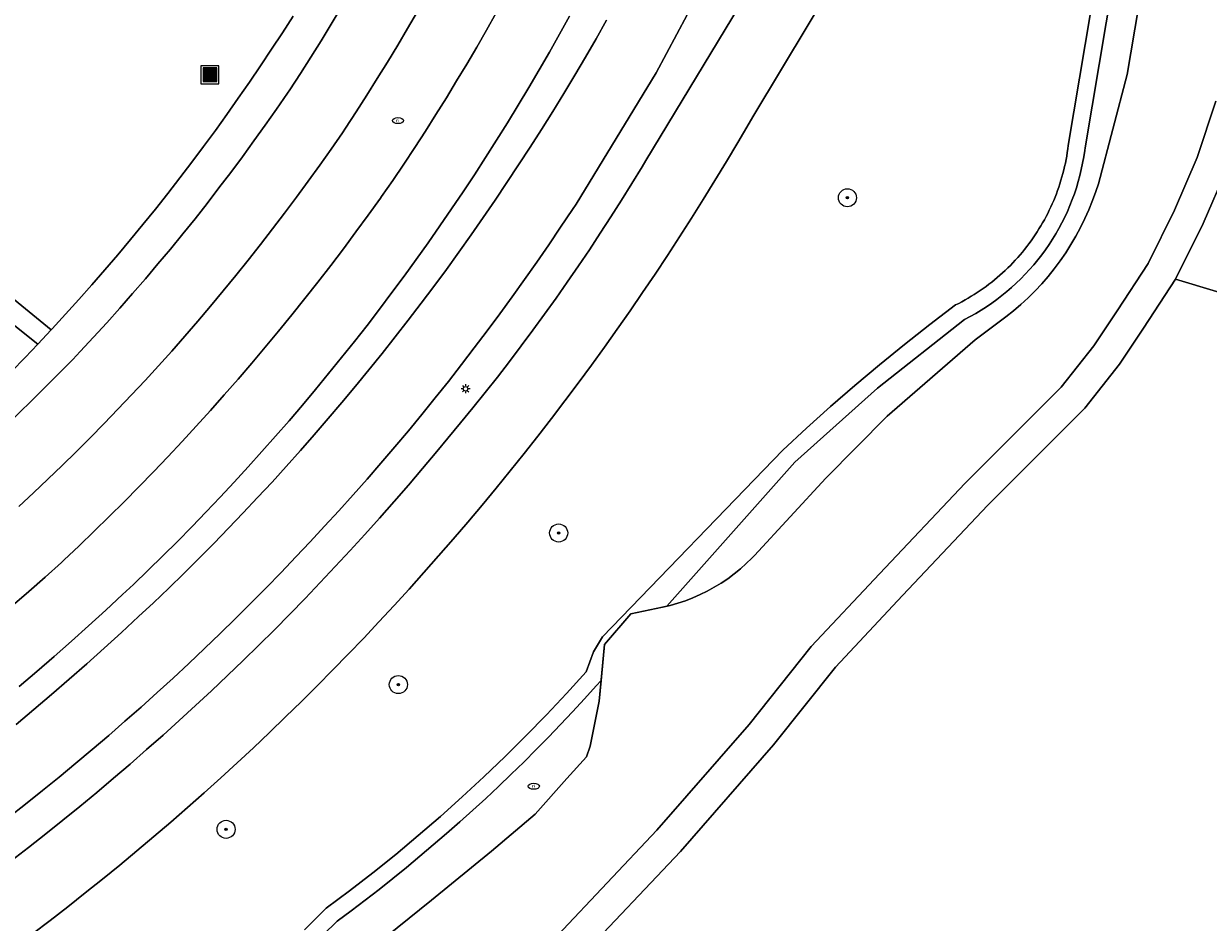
# Model space of a CAD drawing. Header units: metres. Extents: x 152610 to 160096, y 456114 to 462495.
# Tile 337 of 656: x 157749 to 157801, y 459793 to 459833. Entities that reach past the tile are written whole.
import ezdxf
from ezdxf.enums import TextEntityAlignment as Align

# ---------------------------------------------------------------- set-up
doc = ezdxf.new("R2010")
doc.units = ezdxf.units.M
doc.header["$LTSCALE"] = 0.5
doc.layers.get('0').update_dxf_attribs({"linetype": 'CONTINUOUS'})
for name, color, linetype, lineweight in [('B-PV-GK-BESCHOEIING-G', 251, 'GK-BESCHOEIING-SO', 18), ('B-PV-GR-BOOM-S', 251, 'CONTINUOUS', 25), ('B-PV-GR-GRAS-GV', 251, 'CONTINUOUS', 13), ('B-PV-IE-MEUBILAIR-S', 251, 'CONTINUOUS', 25), ('B-PV-IE-MEUBILAIR_WEGMEUBILAIR_AFVALBAK-S', 251, 'CONTINUOUS', 25), ('B-PV-OG-TERREIN_BEGROEID-GV', 251, 'CONTINUOUS', 18), ('B-PV-OG-TERREIN_OEVER-GV', 251, 'CONTINUOUS', 18), ('B-PV-OG-WATER_SLOOT-GV', 251, 'CONTINUOUS', 18), ('B-PV-VH-GESLOTENVERHARDING_ASFALT-GV', 251, 'CONTINUOUS', 18), ('B-PV-VH-OPENVERHARDING_BETONSTRAATSTEEN-GV', 251, 'CONTINUOUS', 18), ('B-PV-VH-OPENVERHARDING_TEGEL-GV', 251, 'CONTINUOUS', 18)]:
    doc.layers.add(name, color=color, linetype=linetype, lineweight=lineweight)
doc.styles.add('NLCS-ISO', font='NLCS-ISO.ttf')
doc.linetypes.add('GK-BESCHOEIING-SO', pattern='A,18,-3,[1,NLCS.SHX,S=0.6,R=0,X=0,Y=0],-3', length=24)

# ---------------------------------------------------------------- blocks, each defined once
blk = doc.blocks.new('SIE-WEG_AFVALBAK-SO')
h = blk.add_hatch(color=256)
h.dxf.hatch_style = 1
h.paths.add_polyline_path([(-1.5, -1.5), (1.5, -1.5), (1.5, 1.5), (-1.5, 1.5)])
for points in [[(-2, -2), (2, -2), (2, 2), (-2, 2)], [(-1.5, -1.5), (1.5, -1.5), (1.5, 1.5), (-1.5, 1.5)]]:
    blk.add_lwpolyline(points, close=True)
blk = doc.blocks.new('SIE-MEUBILAIR_PAAL_LICHTMAST-SO')
for points in [[(-0.62, 0), (-1, 0)], [(-0.71, 0.71), (-0.44, 0.44)], [(0, 1), (0, 0.62)], [(0.44, 0.44), (0.71, 0.71)], [(1, 0), (0.62, 0)], [(-0.71, -0.71), (-0.44, -0.44)], [(0, -0.62), (0, -1)], [(0.44, -0.44), (0.71, -0.71)]]:
    blk.add_lwpolyline(points)
blk.add_circle((0, 0), 0.5)
blk = doc.blocks.new('SIE-MEUBILAIR_PUT_RIOOLPUT-SO')
blk.add_ellipse((0, 0), major_axis=(1.25, 0), ratio=0.54)
at = {"style": 'NLCS-ISO'}
blk.add_text('ri', height=0.75, dxfattribs=at).set_placement((-0.04, 0.07), align=Align.MIDDLE_CENTER)
blk = doc.blocks.new('SGR-BOOM_GBKN-SO')
at = {"linetype": 'ByBlock', "lineweight": 18}
h = blk.add_hatch(color=0, dxfattribs=at)
h.dxf.hatch_style = 1
edge = h.paths.add_edge_path()
edge.add_arc((0, 0), 0.25, 0, 360)
at = {"color": 0, "linetype": 'ByBlock', "lineweight": 18}
for radius in [2, 0.25]:
    blk.add_circle((0, 0), radius, dxfattribs=at)
at = {"color": 0, "linetype": 'ByBlock', "lineweight": 18, "style": 'NLCS-ISO'}
blk.add_attdef('SOORT', (2.5, 0), '', height=1.5, dxfattribs=at)

msp = doc.modelspace()

# ---------------------------------------------------------------- linework, layer by layer
at = {"layer": 'B-PV-GK-BESCHOEIING-G', "flags": 128}
msp.add_lwpolyline([(157621.543, 459766.067), (157631.048, 459764.67), (157642.392, 459762.921), (157651.111, 459761.466), (157658.881, 459760.528), (157670.486, 459759.043), (157671.519, 459758.901), (157672.555, 459758.776), (157673.593, 459758.666), (157674.632, 459758.573), (157675.673, 459758.495), (157676.714, 459758.433), (157677.757, 459758.387), (157678.8, 459758.357), (157679.843, 459758.343), (157680.886, 459758.346), (157681.93, 459758.364), (157682.972, 459758.398), (157684.015, 459758.448), (157685.056, 459758.514), (157686.096, 459758.596), (157686.593, 459758.641), (157691.469, 459758.993), (157692.877, 459759.131), (157694.284, 459759.284), (157695.689, 459759.454), (157697.091, 459759.64), (157698.492, 459759.841), (157699.891, 459760.058), (157701.286, 459760.291), (157702.679, 459760.54), (157704.07, 459760.805), (157705.457, 459761.085), (157706.84, 459761.381), (157708.221, 459761.692), (157709.598, 459762.019), (157710.971, 459762.362), (157712.34, 459762.72), (157713.705, 459763.094), (157715.065, 459763.483), (157716.421, 459763.887), (157717.773, 459764.307), (157719.119, 459764.741), (157720.461, 459765.192), (157721.797, 459765.657), (157723.128, 459766.137), (157724.454, 459766.632), (157725.774, 459767.143), (157727.088, 459767.668), (157728.396, 459768.208), (157729.698, 459768.763), (157730.993, 459769.332), (157732.282, 459769.916), (157733.504, 459770.486), (157734.605, 459771.021), (157735.7, 459771.57), (157736.787, 459772.134), (157737.867, 459772.711), (157738.939, 459773.303), (157740.003, 459773.908), (157741.06, 459774.528), (157742.108, 459775.161), (157743.147, 459775.808), (157744.179, 459776.468), (157745.201, 459777.142), (157746.215, 459777.829), (157746.665, 459778.14), (157751.466, 459781.377), (157754.544, 459783.551), (157759.862, 459787.893), (157767.004, 459793.665), (157769.663, 459795.836), (157771.592, 459797.477), (157772.996, 459799.061), (157773.88, 459800.012), (157774.034, 459800.485), (157774.439, 459802.482), (157774.677, 459804.995), (157775.837, 459806.35), (157777.24, 459806.647), (157777.583, 459806.728), (157777.923, 459806.824), (157778.259, 459806.935), (157778.589, 459807.061), (157778.912, 459807.202), (157779.229, 459807.358), (157779.539, 459807.528), (157779.841, 459807.712), (157780.134, 459807.909), (157780.418, 459808.119), (157780.692, 459808.342), (157780.955, 459808.577), (157781.208, 459808.824), (157781.314, 459808.934), (157784.487, 459812.368), (157787.194, 459815.116), (157791.103, 459818.503), (157792.459, 459819.51), (157792.799, 459819.78), (157793.128, 459820.063), (157793.447, 459820.358), (157793.755, 459820.664), (157794.051, 459820.982), (157794.335, 459821.31), (157794.607, 459821.648), (157794.867, 459821.996), (157795.113, 459822.354), (157795.346, 459822.72), (157795.565, 459823.095), (157795.771, 459823.477), (157795.962, 459823.867), (157796.139, 459824.263), (157796.301, 459824.666), (157796.448, 459825.075), (157796.558, 459825.416), (157797.833, 459830.252), (157799.338, 459839.181), (157799.825, 459844.168), (157802.799, 459860.033), (157803.904, 459866.493), (157803.979, 459866.989), (157804.069, 459867.481), (157804.175, 459867.97), (157804.297, 459868.456), (157804.434, 459868.938), (157804.586, 459869.415), (157804.754, 459869.886), (157804.937, 459870.353), (157805.134, 459870.813), (157805.346, 459871.266), (157805.572, 459871.713), (157805.813, 459872.152), (157806.068, 459872.583), (157806.336, 459873.006), (157806.617, 459873.42), (157806.912, 459873.825), (157807.219, 459874.22), (157807.539, 459874.606), (157807.871, 459874.981), (157808.215, 459875.345), (157808.57, 459875.697), (157808.936, 459876.039), (157809.313, 459876.368), (157809.701, 459876.686), (157810.098, 459876.99), (157810.505, 459877.282), (157810.921, 459877.561), (157811.345, 459877.826), (157811.528, 459877.935), (157812.002, 459878.151), (157812.482, 459878.352), (157812.968, 459878.539), (157813.459, 459878.711), (157813.956, 459878.868), (157814.457, 459879.009), (157814.963, 459879.135), (157815.472, 459879.245), (157815.984, 459879.339), (157816.499, 459879.418), (157817.015, 459879.481), (157817.534, 459879.528), (157818.02, 459879.558), (157818.905, 459879.593), (157819.791, 459879.612), (157820.676, 459879.615), (157821.562, 459879.603), (157822.447, 459879.574), (157823.332, 459879.529), (157824.216, 459879.468), (157825.098, 459879.392), (157825.979, 459879.299), (157826.858, 459879.191), (157827.735, 459879.066), (157828.61, 459878.926), (157829.482, 459878.77), (157829.829, 459878.703), (157847.691, 459875.272), (157865.972, 459871.844), (157882.201, 459869.24), (157907.939, 459864.663), (157948.65, 459857.262), (157954.27, 459856.255), (157958.365, 459855.867), (157961.463, 459855.418), (157965.353, 459854.346), (157975.192, 459850.435), (157981.133, 459848.696), (157981.85, 459848.478), (157982.571, 459848.275), (157983.296, 459848.088), (157984.025, 459847.916), (157984.758, 459847.76), (157985.493, 459847.62), (157986.232, 459847.495), (157986.973, 459847.386), (157987.716, 459847.293), (157988.461, 459847.216), (157989.208, 459847.155), (157989.956, 459847.109), (157990.704, 459847.08), (157991.453, 459847.067), (157992.202, 459847.07), (157992.951, 459847.088), (157993.699, 459847.123), (157994.416, 459847.171), (157998.714, 459847.624), (158000, 459847.633), (158009.32, 459846.378), (158022.876, 459843.827), (158034.469, 459841.861), (158044.977, 459839.819), (158047.253, 459839.446), (158053.831, 459839.622), (158055.86, 459839.703), (158056.805, 459839.603), (158057.541, 459839.502), (158058.277, 459839.296), (158059.083, 459838.951), (158060.206, 459838.327), (158060.828, 459837.754), (158066.888, 459832.17), (158069.422, 459829.419), (158073.654, 459823.494), (158074.393, 459822.728), (158079.172, 459818.975), (158081.949, 459816.68), (158083.317, 459816.023), (158088.641, 459814.932), (158095.297, 459813.674), (158095.505, 459813.573), (158095.706, 459813.458), (158095.899, 459813.33), (158096.082, 459813.188), (158096.255, 459813.034), (158096.418, 459812.869), (158096.568, 459812.693), (158096.706, 459812.507), (158096.83, 459812.312), (158096.941, 459812.108), (158097.038, 459811.898), (158097.12, 459811.681), (158097.186, 459811.459), (158097.237, 459811.234), (158097.273, 459811.005), (158097.293, 459810.774), (158097.296, 459810.542), (158097.284, 459810.311), (158097.255, 459810.081), (158097.211, 459809.854), (158097.207, 459809.835)], dxfattribs=at)
at = {"layer": 'B-PV-GR-GRAS-GV', "flags": 128}
for points in [[(157802.251, 459826.075), (157801.202, 459823.656), (157799.98, 459821.187), (157810.874, 459817.903)], [(157956.11, 459787.205), (157890.92, 459799.245), (157842.171, 459808.421), (157810.124, 459814.786), (157809.491, 459815.254), (157809.329, 459815.882), (157810.574, 459817.623), (157810.874, 459817.903), (157799.98, 459821.187), (157798.558, 459819.014), (157797.489, 459817.411), (157795.966, 459815.466), (157791.665, 459811.167), (157787.875, 459807.168), (157784.902, 459803.993), (157782.16, 459800.541), (157778.036, 459795.821), (157773.566, 459791.085)]]:
    msp.add_lwpolyline(points, dxfattribs=at)
at = {"layer": 'B-PV-OG-TERREIN_BEGROEID-GV', "flags": 128}
for points in [[(157801.707, 459865.658), (157795.226, 459827.113), (157795.206, 459826.956), (157795.183, 459826.799), (157795.157, 459826.643), (157795.129, 459826.488), (157795.097, 459826.332), (157795.064, 459826.178), (157795.027, 459826.024), (157794.988, 459825.871), (157794.946, 459825.718), (157794.902, 459825.566), (157794.854, 459825.415), (157794.805, 459825.265), (157794.753, 459825.115), (157794.698, 459824.967), (157794.64, 459824.819), (157794.58, 459824.673), (157794.517, 459824.528), (157794.452, 459824.383), (157794.385, 459824.24), (157794.315, 459824.098), (157794.242, 459823.958), (157794.167, 459823.818), (157794.09, 459823.68), (157794.01, 459823.544), (157793.928, 459823.408), (157793.844, 459823.275), (157793.757, 459823.142), (157793.668, 459823.011), (157793.577, 459822.882), (157793.483, 459822.754), (157793.388, 459822.628), (157793.29, 459822.504), (157793.19, 459822.381), (157793.087, 459822.26), (157792.983, 459822.141), (157792.877, 459822.024), (157792.769, 459821.909), (157792.659, 459821.795), (157792.546, 459821.684), (157792.432, 459821.574), (157792.316, 459821.466), (157792.198, 459821.361), (157792.078, 459821.257), (157791.957, 459821.156), (157791.834, 459821.057), (157791.709, 459820.959), (157791.582, 459820.865), (157791.454, 459820.772), (157791.324, 459820.681), (157791.193, 459820.593), (157791.06, 459820.507), (157790.926, 459820.424), (157790.79, 459820.342), (157790.652, 459820.263), (157790.514, 459820.187), (157790.374, 459820.113), (157790.233, 459820.041), (157789.093, 459819.177), (157787.968, 459818.294), (157786.857, 459817.392), (157785.762, 459816.472), (157784.682, 459815.534), (157783.618, 459814.578), (157782.57, 459813.604), (157774.59, 459805.337), (157774.186, 459804.671), (157773.859, 459803.781), (157772.985, 459802.818), (157772.094, 459801.871), (157771.187, 459800.939), (157770.264, 459800.023), (157769.325, 459799.123), (157768.37, 459798.24), (157767.401, 459797.373), (157766.416, 459796.524), (157765.417, 459795.692), (157764.403, 459794.877), (157763.375, 459794.08), (157762.334, 459793.301), (157761.37, 459792.353)], [(157761.37, 459792.353), (157762.334, 459793.301), (157763.375, 459794.08), (157764.403, 459794.877), (157765.417, 459795.692), (157766.416, 459796.524), (157767.401, 459797.373), (157768.37, 459798.24), (157769.325, 459799.123), (157770.264, 459800.023), (157771.187, 459800.939), (157772.094, 459801.871), (157772.985, 459802.818), (157773.859, 459803.781), (157774.186, 459804.671), (157774.59, 459805.337), (157782.57, 459813.604), (157783.618, 459814.578), (157784.682, 459815.534), (157785.762, 459816.472), (157786.857, 459817.392), (157787.968, 459818.294), (157789.093, 459819.177), (157790.233, 459820.041), (157790.374, 459820.113), (157790.514, 459820.187), (157790.652, 459820.263), (157790.79, 459820.342), (157790.926, 459820.424), (157791.06, 459820.507), (157791.193, 459820.593), (157791.324, 459820.681), (157791.454, 459820.772), (157791.582, 459820.865), (157791.709, 459820.959), (157791.834, 459821.057), (157791.957, 459821.156), (157792.078, 459821.257), (157792.198, 459821.361), (157792.316, 459821.466), (157792.432, 459821.574), (157792.546, 459821.684), (157792.659, 459821.795), (157792.769, 459821.909), (157792.877, 459822.024), (157792.983, 459822.141), (157793.087, 459822.26), (157793.19, 459822.381), (157793.29, 459822.504), (157793.388, 459822.628), (157793.483, 459822.754), (157793.577, 459822.882), (157793.668, 459823.011), (157793.757, 459823.142), (157793.844, 459823.275), (157793.928, 459823.408), (157794.01, 459823.544), (157794.09, 459823.68), (157794.167, 459823.818), (157794.242, 459823.958), (157794.315, 459824.098), (157794.385, 459824.24), (157794.452, 459824.383), (157794.517, 459824.528), (157794.58, 459824.673), (157794.64, 459824.819), (157794.698, 459824.967), (157794.753, 459825.115), (157794.805, 459825.265), (157794.854, 459825.415), (157794.902, 459825.566), (157794.946, 459825.718), (157794.988, 459825.871), (157795.027, 459826.024), (157795.064, 459826.178), (157795.097, 459826.332), (157795.129, 459826.488), (157795.157, 459826.643), (157795.183, 459826.799), (157795.206, 459826.956), (157795.226, 459827.113), (157801.707, 459865.658)], [(157762.239, 459792.151), (157762.795, 459792.701), (157762.824, 459792.73), (157763.447, 459793.194), (157764.066, 459793.663), (157764.68, 459794.14), (157765.289, 459794.622), (157765.892, 459795.111), (157766.491, 459795.606), (157767.085, 459796.108), (157767.673, 459796.615), (157768.256, 459797.128), (157768.834, 459797.647), (157769.407, 459798.173), (157769.974, 459798.704), (157770.535, 459799.241), (157771.091, 459799.783), (157771.642, 459800.332), (157772.186, 459800.885), (157772.725, 459801.445), (157773.258, 459802.01), (157773.786, 459802.581), (157774.307, 459803.157), (157774.526, 459803.403), (157774.677, 459804.995), (157775.837, 459806.35), (157777.24, 459806.647), (157777.437, 459806.693), (157783.109, 459813.081), (157786.777, 459816.349), (157790.628, 459819.4), (157790.877, 459819.53), (157791.122, 459819.668), (157791.363, 459819.812), (157791.6, 459819.963), (157791.832, 459820.121), (157792.06, 459820.285), (157792.283, 459820.456), (157792.501, 459820.633), (157792.714, 459820.816), (157792.922, 459821.005), (157793.124, 459821.2), (157793.321, 459821.401), (157793.511, 459821.607), (157793.696, 459821.819), (157793.875, 459822.035), (157794.047, 459822.257), (157794.214, 459822.484), (157794.373, 459822.715), (157794.526, 459822.95), (157794.672, 459823.19), (157794.812, 459823.434), (157794.944, 459823.682), (157795.069, 459823.933), (157795.187, 459824.188), (157795.298, 459824.447), (157795.401, 459824.708), (157795.497, 459824.972), (157795.585, 459825.239), (157795.666, 459825.508), (157795.738, 459825.779), (157795.804, 459826.052), (157795.861, 459826.327), (157795.91, 459826.604), (157795.952, 459826.882), (157795.968, 459827.006), (157802.448, 459865.539)], [(157802.448, 459865.539), (157795.968, 459827.006), (157795.952, 459826.882), (157795.91, 459826.604), (157795.861, 459826.327), (157795.804, 459826.052), (157795.738, 459825.779), (157795.666, 459825.508), (157795.585, 459825.239), (157795.497, 459824.972), (157795.401, 459824.708), (157795.298, 459824.447), (157795.187, 459824.188), (157795.069, 459823.933), (157794.944, 459823.682), (157794.812, 459823.434), (157794.672, 459823.19), (157794.526, 459822.95), (157794.373, 459822.715), (157794.214, 459822.484), (157794.047, 459822.257), (157793.875, 459822.035), (157793.696, 459821.819), (157793.511, 459821.607), (157793.321, 459821.401), (157793.124, 459821.2), (157792.922, 459821.005), (157792.714, 459820.816), (157792.501, 459820.633), (157792.283, 459820.456), (157792.06, 459820.285), (157791.832, 459820.121), (157791.6, 459819.963), (157791.363, 459819.812), (157791.122, 459819.668), (157790.877, 459819.53), (157790.628, 459819.4), (157786.777, 459816.349), (157783.109, 459813.081), (157777.437, 459806.693), (157777.584, 459806.728), (157777.923, 459806.824), (157778.259, 459806.935), (157778.589, 459807.061), (157778.912, 459807.202), (157779.229, 459807.358), (157779.539, 459807.528), (157779.841, 459807.712), (157780.134, 459807.909), (157780.418, 459808.119), (157780.692, 459808.342), (157780.955, 459808.577), (157781.208, 459808.824), (157781.314, 459808.934), (157784.488, 459812.368), (157787.194, 459815.116), (157791.103, 459818.503), (157792.459, 459819.51), (157792.799, 459819.78), (157793.128, 459820.063), (157793.447, 459820.358), (157793.755, 459820.664), (157794.051, 459820.982), (157794.335, 459821.31), (157794.607, 459821.648), (157794.867, 459821.996), (157795.113, 459822.354), (157795.346, 459822.72), (157795.565, 459823.095), (157795.771, 459823.477), (157795.962, 459823.867), (157796.139, 459824.263), (157796.301, 459824.666), (157796.448, 459825.075), (157796.558, 459825.416), (157797.833, 459830.252), (157799.338, 459839.181)], [(157748.377, 459795.403), (157749.145, 459795.997), (157749.908, 459796.598), (157750.666, 459797.205), (157751.419, 459797.819), (157752.166, 459798.438), (157752.909, 459799.064), (157753.647, 459799.696), (157754.379, 459800.334), (157755.106, 459800.977), (157755.828, 459801.627), (157756.544, 459802.283), (157757.255, 459802.944), (157757.961, 459803.612), (157758.661, 459804.285), (157759.355, 459804.964), (157760.044, 459805.649), (157760.727, 459806.339), (157761.404, 459807.035), (157762.076, 459807.736), (157762.742, 459808.444), (157763.402, 459809.156), (157764.056, 459809.874), (157764.704, 459810.597), (157765.346, 459811.326), (157765.982, 459812.059), (157766.612, 459812.798), (157767.236, 459813.543), (157767.733, 459814.144), (157768.29, 459814.813), (157768.841, 459815.486), (157769.386, 459816.165), (157769.925, 459816.848), (157770.457, 459817.537), (157770.983, 459818.231), (157771.503, 459818.929), (157772.016, 459819.632), (157772.523, 459820.339), (157773.023, 459821.052), (157773.516, 459821.769), (157774.003, 459822.49), (157774.483, 459823.216), (157774.957, 459823.946), (157775.424, 459824.681), (157775.884, 459825.419), (157776.337, 459826.162), (157776.506, 459826.443), (157789.634, 459848.152)], [(157792.318, 459846.815), (157781.245, 459828.381), (157781.08, 459828.095), (157780.583, 459827.245), (157780.079, 459826.398), (157779.568, 459825.556), (157779.051, 459824.718), (157778.526, 459823.884), (157777.995, 459823.054), (157777.457, 459822.229), (157776.913, 459821.408), (157776.362, 459820.592), (157775.804, 459819.78), (157775.24, 459818.973), (157774.669, 459818.17), (157774.091, 459817.372), (157773.507, 459816.578), (157772.917, 459815.79), (157772.321, 459815.006), (157771.717, 459814.227), (157771.108, 459813.453), (157770.492, 459812.684), (157769.871, 459811.92), (157769.243, 459811.161), (157768.609, 459810.408), (157767.968, 459809.659), (157767.322, 459808.916), (157766.67, 459808.178), (157766.011, 459807.445), (157765.347, 459806.717), (157764.677, 459805.995), (157764.001, 459805.279), (157763.319, 459804.568), (157762.632, 459803.863), (157761.939, 459803.163), (157761.24, 459802.468), (157760.535, 459801.78), (157759.825, 459801.097), (157759.11, 459800.42), (157758.389, 459799.749), (157757.662, 459799.084), (157756.931, 459798.425), (157756.193, 459797.771), (157755.451, 459797.124), (157754.703, 459796.483), (157753.95, 459795.847), (157753.192, 459795.218), (157752.429, 459794.595), (157751.661, 459793.979), (157750.888, 459793.368), (157750.11, 459792.764), (157749.327, 459792.166)], [(157780.168, 459836.335), (157776.955, 459830.328), (157773.41, 459824.51), (157773.249, 459824.265), (157772.729, 459823.484), (157772.202, 459822.707), (157771.668, 459821.934), (157771.128, 459821.166), (157770.582, 459820.402), (157770.029, 459819.643), (157769.469, 459818.889), (157768.903, 459818.14), (157768.331, 459817.396), (157767.752, 459816.656), (157767.168, 459815.921), (157766.576, 459815.192), (157765.979, 459814.467), (157765.376, 459813.748), (157764.766, 459813.034), (157764.15, 459812.325), (157763.529, 459811.621), (157762.901, 459810.923), (157762.267, 459810.23), (157761.628, 459809.542), (157760.999, 459808.873), (157760.338, 459808.183), (157759.671, 459807.498), (157758.999, 459806.818), (157758.321, 459806.144), (157757.637, 459805.476), (157756.948, 459804.814), (157756.253, 459804.157), (157755.553, 459803.506), (157754.847, 459802.861), (157754.136, 459802.222), (157753.42, 459801.589), (157752.698, 459800.962), (157751.972, 459800.341), (157751.24, 459799.726), (157750.503, 459799.118), (157749.76, 459798.515), (157749.013, 459797.919), (157748.261, 459797.329)], [(157747.121, 459821.402), (157750.152, 459818.94), (157750.197, 459818.988), (157750.789, 459819.633), (157751.376, 459820.283), (157751.957, 459820.938), (157752.531, 459821.599), (157753.1, 459822.265), (157753.662, 459822.936), (157754.219, 459823.613), (157754.769, 459824.294), (157755.313, 459824.98), (157755.85, 459825.672), (157756.381, 459826.368), (157756.906, 459827.069), (157757.425, 459827.774), (157757.937, 459828.485), (157758.442, 459829.2), (157758.941, 459829.92), (157759.433, 459830.644), (157759.919, 459831.373), (157760.398, 459832.106), (157760.87, 459832.843)], [(157748.418, 459806.707), (157749.152, 459807.341), (157749.88, 459807.981), (157750.604, 459808.628), (157750.716, 459808.729), (157751.39, 459809.367), (157752.059, 459810.011), (157752.723, 459810.66), (157753.38, 459811.315), (157754.032, 459811.976), (157754.679, 459812.643), (157755.319, 459813.315), (157755.954, 459813.992), (157756.582, 459814.675), (157757.205, 459815.363), (157757.822, 459816.057), (157758.433, 459816.756), (157759.038, 459817.46), (157759.637, 459818.169), (157760.23, 459818.884), (157760.816, 459819.603), (157761.397, 459820.328), (157761.971, 459821.058), (157762.538, 459821.792), (157763.1, 459822.531), (157763.655, 459823.276), (157764.203, 459824.025), (157764.745, 459824.778), (157764.793, 459824.845), (157765.288, 459825.564), (157765.777, 459826.287), (157766.259, 459827.014), (157766.734, 459827.746), (157767.203, 459828.483), (157767.665, 459829.223), (157768.12, 459829.968), (157768.568, 459830.717), (157769.01, 459831.47), (157769.444, 459832.227), (157769.872, 459832.988)], [(157766.382, 459833.048), (157765.948, 459832.298), (157765.506, 459831.551), (157765.057, 459830.809), (157764.602, 459830.071), (157764.14, 459829.337), (157763.671, 459828.608), (157763.195, 459827.883), (157763.054, 459827.676), (157762.555, 459826.953), (157762.05, 459826.235), (157761.538, 459825.522), (157761.02, 459824.813), (157760.495, 459824.109), (157759.964, 459823.41), (157759.427, 459822.716), (157758.883, 459822.026), (157758.333, 459821.342), (157757.777, 459820.663), (157757.214, 459819.988), (157756.646, 459819.319), (157756.071, 459818.655), (157755.491, 459817.997), (157754.904, 459817.343), (157754.312, 459816.696), (157753.713, 459816.053), (157753.109, 459815.416), (157752.499, 459814.784), (157751.884, 459814.159), (157751.262, 459813.538), (157750.635, 459812.924), (157750.003, 459812.315), (157749.365, 459811.712), (157748.721, 459811.115)], [(157748.384, 459817.086), (157748.994, 459817.714), (157749.557, 459818.305), (157746.546, 459820.694)], [(157759.862, 459787.893), (157767.005, 459793.665), (157769.663, 459795.836), (157771.592, 459797.477), (157772.996, 459799.061), (157773.88, 459800.012), (157774.034, 459800.485), (157774.439, 459802.482), (157774.526, 459803.403), (157774.307, 459803.157), (157773.786, 459802.581), (157773.258, 459802.01), (157772.725, 459801.445), (157772.186, 459800.885), (157771.642, 459800.332), (157771.091, 459799.783), (157770.535, 459799.241), (157769.974, 459798.704), (157769.407, 459798.173), (157768.834, 459797.647), (157768.256, 459797.128), (157767.673, 459796.615), (157767.085, 459796.108), (157766.491, 459795.606), (157765.892, 459795.111), (157765.289, 459794.622), (157764.68, 459794.14), (157764.066, 459793.663), (157763.447, 459793.194), (157762.824, 459792.73), (157762.795, 459792.701), (157762.239, 459792.151)]]:
    msp.add_lwpolyline(points, dxfattribs=at)
at = {"layer": 'B-PV-OG-TERREIN_OEVER-GV', "flags": 128}
for points in [[(157801.768, 459829.068), (157800.937, 459826.577), (157799.927, 459824.248), (157798.759, 459821.885), (157797.386, 459819.788), (157796.351, 459818.235), (157794.913, 459816.4), (157790.659, 459812.147), (157786.853, 459808.131), (157783.838, 459804.911), (157781.08, 459801.44), (157776.996, 459796.765), (157772.583, 459792.09)], [(157773.566, 459791.085), (157778.036, 459795.821), (157782.16, 459800.541), (157784.902, 459803.993), (157787.875, 459807.168), (157791.665, 459811.167), (157795.966, 459815.466), (157797.489, 459817.411), (157798.558, 459819.014), (157799.98, 459821.187), (157801.202, 459823.656), (157802.251, 459826.075)]]:
    msp.add_lwpolyline(points, dxfattribs=at)
at = {"layer": 'B-PV-OG-WATER_SLOOT-GV', "flags": 128}
for points in [[(157799.338, 459839.181), (157797.833, 459830.252), (157796.558, 459825.416), (157796.448, 459825.075), (157796.301, 459824.666), (157796.139, 459824.263), (157795.962, 459823.867), (157795.771, 459823.477), (157795.565, 459823.095), (157795.346, 459822.72), (157795.113, 459822.354), (157794.867, 459821.996), (157794.607, 459821.648), (157794.335, 459821.31), (157794.051, 459820.982), (157793.755, 459820.664), (157793.447, 459820.358), (157793.128, 459820.063), (157792.799, 459819.78), (157792.459, 459819.51), (157791.103, 459818.503), (157787.194, 459815.116), (157784.488, 459812.368), (157781.314, 459808.934), (157781.208, 459808.824), (157780.955, 459808.577), (157780.692, 459808.342), (157780.418, 459808.119), (157780.134, 459807.909), (157779.841, 459807.712), (157779.539, 459807.528), (157779.229, 459807.358), (157778.912, 459807.202), (157778.589, 459807.061), (157778.259, 459806.935), (157777.923, 459806.824), (157777.584, 459806.728), (157777.437, 459806.693), (157777.24, 459806.647), (157775.837, 459806.35), (157774.677, 459804.995), (157774.526, 459803.403), (157774.439, 459802.482), (157774.034, 459800.485), (157773.88, 459800.012), (157772.996, 459799.061), (157771.592, 459797.477), (157769.663, 459795.836), (157767.005, 459793.665), (157759.862, 459787.893)], [(157772.583, 459792.09), (157776.996, 459796.765), (157781.08, 459801.44), (157783.838, 459804.911), (157786.853, 459808.131), (157790.659, 459812.147), (157794.913, 459816.4), (157796.351, 459818.235), (157797.386, 459819.788), (157798.759, 459821.885), (157799.927, 459824.248), (157800.937, 459826.577), (157801.768, 459829.068)]]:
    msp.add_lwpolyline(points, dxfattribs=at)
at = {"layer": 'B-PV-VH-GESLOTENVERHARDING_ASFALT-GV', "flags": 128}
for points in [[(157748.261, 459797.329), (157749.013, 459797.919), (157749.76, 459798.515), (157750.503, 459799.118), (157751.24, 459799.726), (157751.972, 459800.341), (157752.698, 459800.962), (157753.42, 459801.589), (157754.136, 459802.222), (157754.847, 459802.861), (157755.553, 459803.506), (157756.253, 459804.157), (157756.948, 459804.814), (157757.637, 459805.476), (157758.321, 459806.144), (157758.999, 459806.818), (157759.671, 459807.498), (157760.338, 459808.183), (157760.999, 459808.873), (157761.628, 459809.542), (157762.267, 459810.23), (157762.901, 459810.923), (157763.529, 459811.621), (157764.15, 459812.325), (157764.766, 459813.034), (157765.376, 459813.748), (157765.979, 459814.467), (157766.576, 459815.192), (157767.168, 459815.921), (157767.752, 459816.656), (157768.331, 459817.396), (157768.903, 459818.14), (157769.469, 459818.889), (157770.029, 459819.643), (157770.582, 459820.402), (157771.128, 459821.166), (157771.668, 459821.934), (157772.202, 459822.707), (157772.729, 459823.484), (157773.249, 459824.265), (157773.41, 459824.51), (157776.955, 459830.328), (157780.168, 459836.335)], [(157763.001, 459833.218), (157762.559, 459832.482), (157762.11, 459831.751), (157761.655, 459831.023), (157761.192, 459830.301), (157760.723, 459829.582), (157760.622, 459829.433), (157760.133, 459828.721), (157759.637, 459828.013), (157759.134, 459827.31), (157758.625, 459826.611), (157758.109, 459825.917), (157757.587, 459825.228), (157757.059, 459824.544), (157756.525, 459823.865), (157755.984, 459823.19), (157755.437, 459822.521), (157754.883, 459821.857), (157754.324, 459821.198), (157753.759, 459820.544), (157753.187, 459819.896), (157752.61, 459819.252), (157752.026, 459818.615), (157751.437, 459817.982), (157751.103, 459817.629), (157750.767, 459817.278), (157747.218, 459813.773)], [(157769.872, 459832.988), (157769.444, 459832.227), (157769.01, 459831.47), (157768.568, 459830.717), (157768.12, 459829.968), (157767.665, 459829.223), (157767.203, 459828.483), (157766.734, 459827.746), (157766.259, 459827.014), (157765.777, 459826.287), (157765.288, 459825.564), (157764.793, 459824.845), (157764.745, 459824.778), (157764.203, 459824.025), (157763.655, 459823.276), (157763.1, 459822.531), (157762.538, 459821.792), (157761.971, 459821.058), (157761.397, 459820.328), (157760.816, 459819.603), (157760.23, 459818.884), (157759.637, 459818.169), (157759.038, 459817.46), (157758.433, 459816.756), (157757.822, 459816.057), (157757.205, 459815.363), (157756.582, 459814.675), (157755.954, 459813.992), (157755.319, 459813.315), (157754.679, 459812.643), (157754.032, 459811.976), (157753.38, 459811.315), (157752.723, 459810.66), (157752.059, 459810.011), (157751.39, 459809.367), (157750.716, 459808.729), (157750.604, 459808.628), (157749.88, 459807.981), (157749.152, 459807.341), (157748.418, 459806.707)], [(157748.721, 459811.115), (157749.365, 459811.712), (157750.003, 459812.315), (157750.635, 459812.924), (157751.262, 459813.538), (157751.884, 459814.159), (157752.499, 459814.784), (157753.109, 459815.416), (157753.713, 459816.053), (157754.312, 459816.696), (157754.904, 459817.343), (157755.491, 459817.997), (157756.071, 459818.655), (157756.646, 459819.319), (157757.214, 459819.988), (157757.777, 459820.663), (157758.333, 459821.342), (157758.883, 459822.026), (157759.427, 459822.716), (157759.964, 459823.41), (157760.495, 459824.109), (157761.02, 459824.813), (157761.538, 459825.522), (157762.05, 459826.235), (157762.555, 459826.953), (157763.054, 459827.676), (157763.195, 459827.883), (157763.671, 459828.608), (157764.14, 459829.337), (157764.602, 459830.071), (157765.057, 459830.809), (157765.506, 459831.551), (157765.948, 459832.298), (157766.382, 459833.048)], [(157748.736, 459803.129), (157749.512, 459803.793), (157750.284, 459804.463), (157751.05, 459805.14), (157751.811, 459805.822), (157752.566, 459806.51), (157753.316, 459807.205), (157753.791, 459807.65), (157754.447, 459808.282), (157755.097, 459808.92), (157755.742, 459809.563), (157756.381, 459810.212), (157757.014, 459810.866), (157757.641, 459811.527), (157758.263, 459812.192), (157758.879, 459812.863), (157759.489, 459813.54), (157760.093, 459814.221), (157760.69, 459814.908), (157761.282, 459815.6), (157761.868, 459816.298), (157762.447, 459817), (157763.021, 459817.708), (157763.588, 459818.421), (157764.149, 459819.138), (157764.703, 459819.861), (157765.251, 459820.588), (157765.793, 459821.32), (157766.328, 459822.057), (157766.857, 459822.798), (157767.38, 459823.544), (157767.895, 459824.295), (157768.404, 459825.05), (157768.907, 459825.81), (157769.402, 459826.574), (157769.891, 459827.342), (157770.374, 459828.115), (157770.849, 459828.891), (157771.318, 459829.672), (157771.779, 459830.457), (157772.234, 459831.246), (157772.682, 459832.039), (157773.123, 459832.836)], [(157774.763, 459832.657), (157774.301, 459831.841), (157773.831, 459831.029), (157773.354, 459830.221), (157772.87, 459829.418), (157772.38, 459828.618), (157771.882, 459827.823), (157771.378, 459827.032), (157770.867, 459826.245), (157770.35, 459825.463), (157769.826, 459824.685), (157769.295, 459823.911), (157768.758, 459823.143), (157768.214, 459822.378), (157767.664, 459821.619), (157767.107, 459820.864), (157766.544, 459820.114), (157765.974, 459819.369), (157765.398, 459818.628), (157764.816, 459817.893), (157764.227, 459817.163), (157763.633, 459816.437), (157763.032, 459815.717), (157762.425, 459815.002), (157761.812, 459814.292), (157761.193, 459813.587), (157760.567, 459812.888), (157759.937, 459812.194), (157759.3, 459811.506), (157758.657, 459810.822), (157758.008, 459810.145), (157757.354, 459809.473), (157756.694, 459808.806), (157756.028, 459808.145), (157755.357, 459807.49), (157754.68, 459806.841), (157754.025, 459806.227), (157753.265, 459805.525), (157752.499, 459804.829), (157751.729, 459804.139), (157750.953, 459803.455), (157750.171, 459802.777), (157749.385, 459802.106), (157748.593, 459801.44)]]:
    msp.add_lwpolyline(points, dxfattribs=at)
at = {"layer": 'B-PV-VH-OPENVERHARDING_BETONSTRAATSTEEN-GV', "flags": 128}
for points in [[(157789.634, 459848.152), (157776.506, 459826.443), (157776.337, 459826.162), (157775.884, 459825.419), (157775.424, 459824.681), (157774.957, 459823.946), (157774.483, 459823.216), (157774.003, 459822.49), (157773.516, 459821.769), (157773.023, 459821.052), (157772.523, 459820.339), (157772.016, 459819.632), (157771.503, 459818.929), (157770.983, 459818.231), (157770.457, 459817.537), (157769.925, 459816.848), (157769.386, 459816.165), (157768.841, 459815.486), (157768.29, 459814.813), (157767.733, 459814.144), (157767.236, 459813.543), (157766.612, 459812.798), (157765.982, 459812.059), (157765.346, 459811.326), (157764.704, 459810.597), (157764.056, 459809.874), (157763.402, 459809.156), (157762.742, 459808.444), (157762.076, 459807.736), (157761.404, 459807.035), (157760.727, 459806.339), (157760.044, 459805.649), (157759.355, 459804.964), (157758.661, 459804.285), (157757.961, 459803.612), (157757.255, 459802.944), (157756.544, 459802.283), (157755.828, 459801.627), (157755.106, 459800.977), (157754.379, 459800.334), (157753.647, 459799.696), (157752.909, 459799.064), (157752.166, 459798.438), (157751.419, 459797.819), (157750.666, 459797.205), (157749.908, 459796.598), (157749.145, 459795.997), (157748.377, 459795.403)], [(157749.327, 459792.166), (157750.11, 459792.764), (157750.888, 459793.368), (157751.661, 459793.979), (157752.429, 459794.595), (157753.192, 459795.218), (157753.95, 459795.847), (157754.703, 459796.483), (157755.451, 459797.124), (157756.193, 459797.771), (157756.931, 459798.425), (157757.662, 459799.084), (157758.389, 459799.749), (157759.11, 459800.42), (157759.825, 459801.097), (157760.535, 459801.78), (157761.24, 459802.468), (157761.939, 459803.163), (157762.632, 459803.863), (157763.319, 459804.568), (157764.001, 459805.279), (157764.677, 459805.995), (157765.347, 459806.717), (157766.011, 459807.445), (157766.67, 459808.178), (157767.322, 459808.916), (157767.968, 459809.659), (157768.609, 459810.408), (157769.243, 459811.161), (157769.871, 459811.92), (157770.492, 459812.684), (157771.108, 459813.453), (157771.717, 459814.227), (157772.321, 459815.006), (157772.917, 459815.79), (157773.507, 459816.578), (157774.091, 459817.372), (157774.669, 459818.17), (157775.24, 459818.973), (157775.804, 459819.78), (157776.362, 459820.592), (157776.913, 459821.408), (157777.457, 459822.229), (157777.995, 459823.054), (157778.526, 459823.884), (157779.051, 459824.718), (157779.568, 459825.556), (157780.079, 459826.398), (157780.583, 459827.245), (157781.08, 459828.095), (157781.245, 459828.381), (157792.318, 459846.815)], [(157773.123, 459832.836), (157772.682, 459832.039), (157772.234, 459831.246), (157771.779, 459830.457), (157771.318, 459829.672), (157770.849, 459828.891), (157770.374, 459828.115), (157769.891, 459827.342), (157769.402, 459826.574), (157768.907, 459825.81), (157768.404, 459825.05), (157767.895, 459824.295), (157767.38, 459823.544), (157766.857, 459822.798), (157766.328, 459822.057), (157765.793, 459821.32), (157765.251, 459820.588), (157764.703, 459819.861), (157764.149, 459819.138), (157763.588, 459818.421), (157763.021, 459817.708), (157762.447, 459817), (157761.868, 459816.298), (157761.282, 459815.6), (157760.69, 459814.908), (157760.093, 459814.221), (157759.489, 459813.54), (157758.879, 459812.863), (157758.263, 459812.192), (157757.641, 459811.527), (157757.014, 459810.866), (157756.381, 459810.212), (157755.742, 459809.563), (157755.097, 459808.92), (157754.447, 459808.282), (157753.791, 459807.65), (157753.316, 459807.205), (157752.566, 459806.51), (157751.811, 459805.822), (157751.05, 459805.14), (157750.284, 459804.463), (157749.512, 459803.793), (157748.736, 459803.129)], [(157748.593, 459801.44), (157749.385, 459802.106), (157750.171, 459802.777), (157750.953, 459803.455), (157751.729, 459804.139), (157752.499, 459804.829), (157753.265, 459805.525), (157754.025, 459806.227), (157754.68, 459806.841), (157755.357, 459807.49), (157756.028, 459808.145), (157756.694, 459808.806), (157757.354, 459809.473), (157758.008, 459810.145), (157758.657, 459810.822), (157759.3, 459811.506), (157759.937, 459812.194), (157760.567, 459812.888), (157761.193, 459813.587), (157761.812, 459814.292), (157762.425, 459815.002), (157763.032, 459815.717), (157763.633, 459816.437), (157764.227, 459817.163), (157764.816, 459817.893), (157765.398, 459818.628), (157765.974, 459819.369), (157766.544, 459820.114), (157767.107, 459820.864), (157767.664, 459821.619), (157768.214, 459822.378), (157768.758, 459823.143), (157769.295, 459823.911), (157769.826, 459824.685), (157770.35, 459825.463), (157770.867, 459826.245), (157771.378, 459827.032), (157771.882, 459827.823), (157772.38, 459828.618), (157772.87, 459829.418), (157773.354, 459830.221), (157773.831, 459831.029), (157774.301, 459831.841), (157774.763, 459832.657)]]:
    msp.add_lwpolyline(points, dxfattribs=at)
at = {"layer": 'B-PV-VH-OPENVERHARDING_TEGEL-GV', "flags": 128}
for points in [[(157747.218, 459813.773), (157750.767, 459817.278), (157751.103, 459817.629), (157751.437, 459817.982), (157752.026, 459818.615), (157752.61, 459819.252), (157753.187, 459819.896), (157753.759, 459820.544), (157754.324, 459821.198), (157754.883, 459821.857), (157755.437, 459822.521), (157755.984, 459823.19), (157756.525, 459823.865), (157757.059, 459824.544), (157757.587, 459825.228), (157758.109, 459825.917), (157758.625, 459826.611), (157759.134, 459827.31), (157759.637, 459828.013), (157760.133, 459828.721), (157760.622, 459829.433), (157760.723, 459829.582), (157761.192, 459830.301), (157761.655, 459831.023), (157762.11, 459831.751), (157762.559, 459832.482), (157763.001, 459833.218)], [(157760.87, 459832.843), (157760.398, 459832.106), (157759.919, 459831.373), (157759.433, 459830.644), (157758.941, 459829.92), (157758.442, 459829.2), (157757.937, 459828.485), (157757.425, 459827.774), (157756.906, 459827.069), (157756.381, 459826.368), (157755.85, 459825.672), (157755.313, 459824.98), (157754.769, 459824.294), (157754.219, 459823.613), (157753.662, 459822.936), (157753.1, 459822.265), (157752.531, 459821.599), (157751.957, 459820.938), (157751.376, 459820.283), (157750.789, 459819.633), (157750.197, 459818.988), (157750.152, 459818.94), (157749.557, 459818.305), (157748.994, 459817.714), (157748.384, 459817.086)]]:
    msp.add_lwpolyline(points, dxfattribs=at)
msp.add_lwpolyline([(157749.557, 459818.305), (157750.152, 459818.94), (157747.121, 459821.402), (157747.307, 459821.649), (157746.369, 459822.42), (157745.424, 459821.223), (157746.375, 459820.47), (157746.546, 459820.694)], close=True, dxfattribs=at)

# ---------------------------------------------------------------- block references
at = {"layer": 'B-PV-GR-BOOM-S', "xscale": 0.2, "yscale": 0.2, "zscale": 0.2}
for p in [(157785.439, 459824.791), (157772.64, 459809.935), (157765.536, 459803.218), (157757.9, 459796.8)]:
    msp.add_blockref('SGR-BOOM_GBKN-SO', p, dxfattribs=at)
at = {"layer": 'B-PV-IE-MEUBILAIR-S', "xscale": 0.2, "yscale": 0.2, "zscale": 0.2}
for name, p in [('SIE-MEUBILAIR_PUT_RIOOLPUT-SO', (157765.52, 459828.213)), ('SIE-MEUBILAIR_PAAL_LICHTMAST-SO', (157768.515, 459816.326)), ('SIE-MEUBILAIR_PUT_RIOOLPUT-SO', (157771.535, 459798.712))]:
    msp.add_blockref(name, p, dxfattribs=at)
at = {"layer": 'B-PV-IE-MEUBILAIR_WEGMEUBILAIR_AFVALBAK-S', "xscale": 0.2, "yscale": 0.2, "zscale": 0.2}
msp.add_blockref('SIE-WEG_AFVALBAK-SO', (157757.184, 459830.244), dxfattribs=at)

doc.saveas('drawing.dxf')
